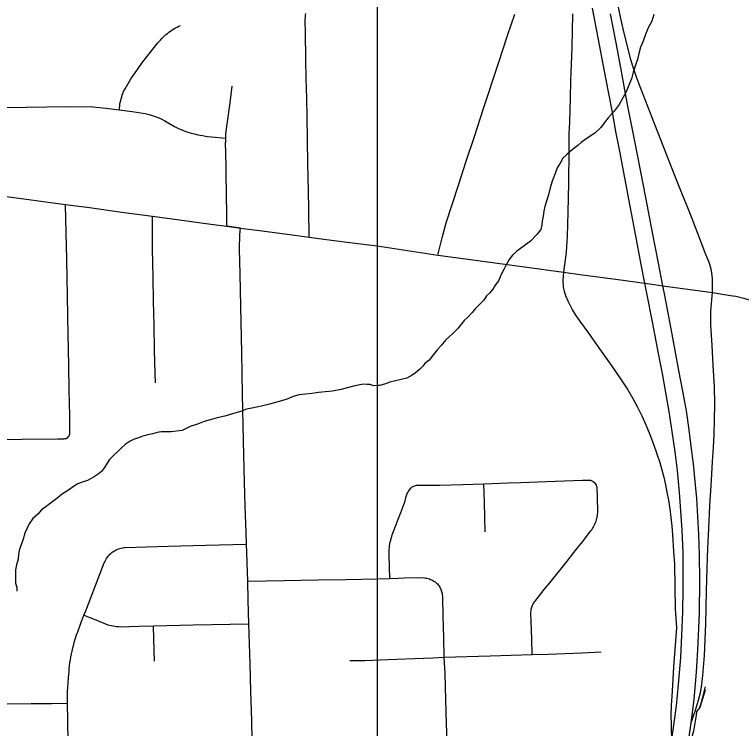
# Model space of a CAD drawing. Extents: x -59 to 82, y -3 to 49.
# Drawn here: x -13.8637 to -13.3643, y 32.7591 to 33.2497 of the extents above; entities that cross this region are included whole.
import ezdxf

# ---------------------------------------------------------------- set-up
doc = ezdxf.new("R2010")
doc.units = 0
for name, color, linetype in [('GM_X_City_Street', 7, 'Continuous'), ('GM_X_County_Road', 7, 'Continuous'), ('GM_X_Interchange_Ramps', 7, 'Continuous'), ('GM_X_Minor_River', 7, 'Continuous'), ('GM_X_State_Route', 7, 'Continuous'), ('SH_Data', 7, 'Continuous')]:
    doc.layers.add(name, color=color, linetype=linetype)

msp = doc.modelspace()

# ---------------------------------------------------------------- linework, layer by layer
at = {"layer": 'GM_X_City_Street'}
msp.add_line((-13.70843, 33.10293), (-13.71786, 33.10431), dxfattribs=at)
for points in [[(-13.6613, 33.09673), (-13.66143, 33.11609), (-13.66169, 33.12835), (-13.66211, 33.14737), (-13.66266, 33.17963), (-13.66287, 33.19225), (-13.66325, 33.20607), (-13.66351, 33.2184), (-13.66383, 33.23778), (-13.66399, 33.24453), (-13.66383, 33.24945), (-13.66367, 33.25043)], [(-13.79174, 33.18416), (-13.79161, 33.18545), (-13.79145, 33.18674), (-13.79125, 33.18802), (-13.791, 33.1893), (-13.79071, 33.19056), (-13.79039, 33.19182), (-13.79003, 33.19307), (-13.78963, 33.1943), (-13.78919, 33.19552), (-13.78871, 33.19673), (-13.78774, 33.19865), (-13.78686, 33.20026), (-13.78596, 33.20187), (-13.78502, 33.20344), (-13.78404, 33.205), (-13.78303, 33.20654), (-13.78199, 33.20805), (-13.78089, 33.20958), (-13.77615, 33.21637), (-13.7652, 33.23015), (-13.76436, 33.23118), (-13.7635, 33.23219), (-13.76259, 33.23316), (-13.76166, 33.23411), (-13.7607, 33.23502), (-13.7597, 33.2359), (-13.75869, 33.23676), (-13.75764, 33.23757), (-13.75657, 33.23835), (-13.75547, 33.2391), (-13.75435, 33.23981), (-13.7532, 33.24048), (-13.75204, 33.24112), (-13.75085, 33.24172), (-13.74964, 33.24228)], [(-13.71786, 33.10431), (-13.71793, 33.11307), (-13.71804, 33.12559), (-13.71863, 33.1574), (-13.7187, 33.15907), (-13.71864, 33.16474), (-13.71843, 33.1677), (-13.71826, 33.16942), (-13.71804, 33.17113), (-13.71779, 33.17284), (-13.7175, 33.17446), (-13.71562, 33.189), (-13.71417, 33.20055)], [(-13.88422, 33.1856), (-13.82728, 33.18653), (-13.80992, 33.18633), (-13.80761, 33.18615), (-13.80529, 33.18593), (-13.80298, 33.18566), (-13.8007, 33.18536), (-13.79174, 33.18416), (-13.78282, 33.18296), (-13.77685, 33.18216), (-13.77399, 33.18167), (-13.77116, 33.18101), (-13.76837, 33.18019), (-13.76563, 33.1792), (-13.76295, 33.17807), (-13.76035, 33.17677), (-13.75764, 33.17513), (-13.75504, 33.17355), (-13.75371, 33.17281), (-13.75099, 33.17144), (-13.74821, 33.17022), (-13.74532, 33.16914), (-13.74229, 33.16819), (-13.73923, 33.16739), (-13.73768, 33.16704), (-13.73456, 33.16647), (-13.73142, 33.16599), (-13.72828, 33.1656), (-13.71864, 33.16474)], [(-13.82695, 32.95915), (-13.82655, 32.95965), (-13.82619, 32.96021), (-13.82586, 32.96099), (-13.82568, 32.96164), (-13.82579, 32.97398), (-13.82613, 32.99137), (-13.82643, 33.00847), (-13.82709, 33.04161), (-13.82738, 33.05725), (-13.82758, 33.06831), (-13.82786, 33.08185), (-13.82827, 33.0997), (-13.8286, 33.11924)], [(-13.7669, 32.9967), (-13.76706, 33.00334), (-13.76745, 33.01902), (-13.76776, 33.03621), (-13.76816, 33.05281), (-13.76841, 33.0692), (-13.76879, 33.08878), (-13.76894, 33.11115)], [(-13.70033, 32.75048), (-13.7007, 32.76451), (-13.70128, 32.7845), (-13.70183, 32.80355), (-13.7027, 32.83105), (-13.70317, 32.84726), (-13.70346, 32.86033), (-13.70363, 32.86643), (-13.70415, 32.8801), (-13.70435, 32.88571), (-13.70465, 32.89365), (-13.70516, 32.91181), (-13.70566, 32.92835), (-13.70642, 32.95673), (-13.70702, 32.98893), (-13.70757, 33.01714), (-13.70832, 33.04911), (-13.70877, 33.07146), (-13.70918, 33.08856), (-13.70881, 33.0985), (-13.70843, 33.10293)], [(-13.90106, 32.95745), (-13.85833, 32.95785), (-13.8339, 32.95802), (-13.82954, 32.95818), (-13.82889, 32.95827), (-13.82825, 32.95847), (-13.82751, 32.95878), (-13.82695, 32.95915)], [(-13.60592, 32.86224), (-13.60638, 32.87828), (-13.60628, 32.88212), (-13.60616, 32.8834), (-13.606, 32.88467), (-13.6058, 32.88594), (-13.60556, 32.8872), (-13.60527, 32.88845), (-13.60495, 32.8897), (-13.60458, 32.89093), (-13.60418, 32.89215), (-13.60373, 32.89336), (-13.60325, 32.89454), (-13.60278, 32.89559), (-13.60006, 32.90289), (-13.59832, 32.90757), (-13.59555, 32.91484), (-13.5954, 32.91541), (-13.59511, 32.91637), (-13.59477, 32.91781), (-13.59463, 32.91852), (-13.59443, 32.91922), (-13.5942, 32.91991), (-13.59392, 32.92058), (-13.59361, 32.92123), (-13.59326, 32.92187), (-13.59287, 32.92248), (-13.59244, 32.92307), (-13.59198, 32.92364), (-13.59149, 32.92417), (-13.59097, 32.92468), (-13.59042, 32.92515), (-13.5899, 32.92543), (-13.58936, 32.92567), (-13.5888, 32.92588), (-13.58823, 32.92605), (-13.58765, 32.92619), (-13.58707, 32.92629), (-13.58648, 32.92635), (-13.5815, 32.92624), (-13.57166, 32.9264), (-13.55605, 32.9268), (-13.54129, 32.92718), (-13.52456, 32.92779), (-13.51581, 32.92816), (-13.49831, 32.92876), (-13.47362, 32.92964), (-13.46863, 32.92982), (-13.46813, 32.92971), (-13.46765, 32.92956), (-13.46718, 32.92937), (-13.46672, 32.92914), (-13.46629, 32.92888), (-13.46509, 32.92785)], [(-13.50799, 32.80982), (-13.50835, 32.82049), (-13.50881, 32.83264), (-13.50895, 32.83845), (-13.50885, 32.8405), (-13.50873, 32.84117), (-13.50857, 32.84184), (-13.50838, 32.8425), (-13.50814, 32.84314), (-13.50787, 32.84377), (-13.50757, 32.84438), (-13.50722, 32.84497), (-13.50684, 32.84554), (-13.50643, 32.84609), (-13.50599, 32.84662), (-13.49984, 32.85459), (-13.49599, 32.85919), (-13.49218, 32.86383), (-13.48841, 32.86851), (-13.48468, 32.87322), (-13.47937, 32.88003), (-13.47676, 32.88334), (-13.47363, 32.88735), (-13.46777, 32.89491), (-13.46721, 32.89568), (-13.46668, 32.89647), (-13.46618, 32.8973), (-13.46572, 32.89813), (-13.46529, 32.89899), (-13.4649, 32.89986), (-13.46454, 32.90074), (-13.46422, 32.90164), (-13.46393, 32.90255), (-13.46369, 32.90347), (-13.46348, 32.9044), (-13.4633, 32.90534), (-13.46317, 32.90629), (-13.46308, 32.90724), (-13.46314, 32.91859), (-13.46347, 32.92426), (-13.46355, 32.92476), (-13.46366, 32.92526), (-13.46381, 32.92574), (-13.46401, 32.92621), (-13.46424, 32.92667), (-13.46509, 32.92785)], [(-13.54047, 32.89432), (-13.54085, 32.91433), (-13.54129, 32.92718)], [(-13.80045, 32.87593), (-13.79935, 32.87745), (-13.79876, 32.87813), (-13.79814, 32.87877), (-13.79749, 32.87938), (-13.79658, 32.88013), (-13.79535, 32.88098), (-13.79459, 32.88143), (-13.79379, 32.88184), (-13.79298, 32.8822), (-13.79215, 32.88253), (-13.7913, 32.8828), (-13.79044, 32.88303), (-13.78957, 32.88321), (-13.78869, 32.88335), (-13.7878, 32.88344), (-13.75808, 32.88439), (-13.73228, 32.88512), (-13.70435, 32.88571)], [(-13.82666, 32.74388), (-13.82709, 32.76127), (-13.82715, 32.76483), (-13.82734, 32.77648), (-13.82721, 32.78431), (-13.82704, 32.78731), (-13.82688, 32.79048), (-13.82663, 32.79414), (-13.82625, 32.79827), (-13.82607, 32.80028), (-13.82585, 32.80229), (-13.82559, 32.8043), (-13.8253, 32.8063), (-13.82495, 32.8083), (-13.82458, 32.81028), (-13.82416, 32.81227), (-13.82362, 32.81452), (-13.82305, 32.81675), (-13.82243, 32.81898), (-13.82176, 32.82119), (-13.82105, 32.82339), (-13.82029, 32.82558), (-13.81819, 32.83137), (-13.81597, 32.83696), (-13.81478, 32.83994), (-13.81096, 32.84949), (-13.80199, 32.87288), (-13.80167, 32.87366), (-13.80129, 32.87447), (-13.80045, 32.87593)], [(-13.70346, 32.86033), (-13.67822, 32.8607), (-13.65538, 32.86121), (-13.63612, 32.86153), (-13.61445, 32.86203), (-13.60592, 32.86224), (-13.60007, 32.86239), (-13.5957, 32.8625), (-13.5838, 32.86275), (-13.58207, 32.86261), (-13.58121, 32.86247), (-13.58036, 32.8623), (-13.57952, 32.86208), (-13.57869, 32.86181), (-13.57787, 32.8615), (-13.57708, 32.86116), (-13.57629, 32.86077), (-13.57554, 32.86035), (-13.5748, 32.85988), (-13.57424, 32.8594), (-13.5737, 32.8589), (-13.57319, 32.85837), (-13.57272, 32.85781), (-13.57227, 32.85723), (-13.57185, 32.85662), (-13.57147, 32.85599), (-13.57113, 32.85535), (-13.57053, 32.854), (-13.57009, 32.85259), (-13.56993, 32.85188), (-13.5697, 32.84907), (-13.56945, 32.83639), (-13.56899, 32.82145), (-13.56871, 32.80798), (-13.56816, 32.79694), (-13.56768, 32.77905), (-13.56717, 32.76222), (-13.56668, 32.75107)], [(-13.81597, 32.83696), (-13.80903, 32.83411), (-13.7996, 32.83041), (-13.7984, 32.83009), (-13.7972, 32.82981), (-13.79598, 32.82957), (-13.79476, 32.82937), (-13.79353, 32.82921), (-13.7923, 32.82909), (-13.79106, 32.82901), (-13.77838, 32.8293), (-13.76815, 32.82959), (-13.74099, 32.83031), (-13.7027, 32.83105)], [(-13.76753, 32.80539), (-13.76788, 32.82054), (-13.76815, 32.82959)], [(-13.63339, 32.80575), (-13.62307, 32.80591), (-13.60726, 32.80651), (-13.58284, 32.80733), (-13.57633, 32.80766), (-13.56871, 32.80798), (-13.53701, 32.80894), (-13.50799, 32.80982), (-13.49721, 32.81015), (-13.47366, 32.81114), (-13.4608, 32.81166)], [(-13.86868, 32.77594), (-13.85236, 32.77617), (-13.83819, 32.77634), (-13.82734, 32.77648)]]:
    msp.add_lwpolyline(points, dxfattribs=at)
at = {"layer": 'GM_X_County_Road'}
msp.add_line((-13.71786, 33.10431), (-13.70843, 33.10293), dxfattribs=at)
for points in [[(-13.57285, 33.08443), (-13.57003, 33.09634), (-13.56708, 33.10666), (-13.56313, 33.11927), (-13.55852, 33.13317), (-13.55339, 33.14899), (-13.54747, 33.16647), (-13.54165, 33.18434), (-13.53116, 33.21636), (-13.52493, 33.23527), (-13.52009, 33.24997)], [(-13.87838, 33.12589), (-13.85387, 33.12262), (-13.84053, 33.12083), (-13.8286, 33.11924), (-13.81212, 33.11699), (-13.78995, 33.11397), (-13.76894, 33.11115), (-13.75037, 33.1087), (-13.72878, 33.10573), (-13.71786, 33.10431)], [(-13.70843, 33.10293), (-13.69713, 33.10144), (-13.67804, 33.09893), (-13.6613, 33.09673), (-13.65125, 33.09543)], [(-13.65125, 33.09543), (-13.63518, 33.09335), (-13.61447, 33.09067), (-13.59081, 33.08705), (-13.57285, 33.08443)], [(-13.57285, 33.08443), (-13.5573, 33.08226), (-13.51332, 33.07625), (-13.48658, 33.07275), (-13.47358, 33.07091), (-13.44906, 33.06756), (-13.43059, 33.06503), (-13.42435, 33.06417), (-13.41833, 33.06334), (-13.40117, 33.06096), (-13.38432, 33.05858)], [(-13.38432, 33.05858), (-13.37188, 33.05674), (-13.36819, 33.05607), (-13.36271, 33.05478), (-13.3591, 33.05374), (-13.35667, 33.05299), (-13.35238, 33.05133), (-13.34881, 33.04977), (-13.34531, 33.04806), (-13.3419, 33.0462), (-13.33693, 33.04317), (-13.33372, 33.04098), (-13.33061, 33.03867), (-13.32619, 33.03505), (-13.32347, 33.03258), (-13.32102, 33.03014)]]:
    msp.add_lwpolyline(points, dxfattribs=at)
at = {"layer": 'GM_X_Interchange_Ramps'}
msp.add_line((-13.39882, 32.76292), (-13.39722, 32.7678), dxfattribs=at)
for points in [[(-13.38432, 33.05858), (-13.38414, 33.06385), (-13.38424, 33.06828), (-13.38469, 33.07212), (-13.38518, 33.07468), (-13.38615, 33.07782), (-13.38684, 33.07989), (-13.38757, 33.08194), (-13.38915, 33.08601), (-13.3944, 33.09921), (-13.39852, 33.11), (-13.40216, 33.11911), (-13.40532, 33.12702), (-13.41023, 33.13965), (-13.41765, 33.15831), (-13.42387, 33.17424), (-13.42862, 33.18641), (-13.43194, 33.19481), (-13.43468, 33.20177), (-13.43671, 33.20732), (-13.43857, 33.21294), (-13.44025, 33.21862), (-13.44243, 33.22694), (-13.44508, 33.23788), (-13.44742, 33.24813), (-13.4498, 33.25904)], [(-13.48029, 33.25011), (-13.48093, 33.22703), (-13.48165, 33.20423), (-13.48202, 33.19223), (-13.48247, 33.17597), (-13.48283, 33.16743), (-13.48302, 33.15626), (-13.4832, 33.13372), (-13.48356, 33.11392), (-13.48416, 33.09738), (-13.48443, 33.09004), (-13.4848, 33.08648), (-13.48538, 33.08112), (-13.48658, 33.07275)], [(-13.48658, 33.07275), (-13.48704, 33.06719), (-13.48687, 33.06233), (-13.4862, 33.05957), (-13.48519, 33.05663), (-13.48368, 33.05294), (-13.48201, 33.04967), (-13.48033, 33.04663), (-13.47829, 33.04317), (-13.47478, 33.03827), (-13.46985, 33.0314), (-13.46176, 33.02003), (-13.45379, 33.00878), (-13.44744, 32.99929), (-13.44236, 32.9917), (-13.43902, 32.98585), (-13.43582, 32.97991), (-13.43278, 32.9739), (-13.4299, 32.9678), (-13.42726, 32.9612), (-13.42476, 32.95454), (-13.42238, 32.94783), (-13.42046, 32.94195), (-13.419, 32.93687), (-13.41769, 32.93176), (-13.41653, 32.92661), (-13.41553, 32.92143), (-13.41453, 32.91589), (-13.41354, 32.90998), (-13.41274, 32.90406), (-13.41213, 32.89811), (-13.4117, 32.89214), (-13.41101, 32.88078), (-13.41043, 32.87197), (-13.40977, 32.84097), (-13.40969, 32.83843), (-13.40898, 32.8283), (-13.41101, 32.80149), (-13.41202, 32.78472), (-13.41259, 32.77496), (-13.41284, 32.76818), (-13.41271, 32.76153), (-13.41235, 32.74981)], [(-13.39722, 32.7678), (-13.39595, 32.7717), (-13.39382, 32.77846), (-13.39244, 32.78354), (-13.39151, 32.78928), (-13.39077, 32.79538), (-13.38975, 32.80925), (-13.38886, 32.83094), (-13.38827, 32.85356), (-13.38794, 32.86936), (-13.38738, 32.88305), (-13.38683, 32.89646), (-13.38599, 32.91218), (-13.3849, 32.92977), (-13.38417, 32.94259), (-13.38356, 32.95214), (-13.38312, 32.96101), (-13.38276, 32.97127), (-13.38266, 32.98227), (-13.38294, 32.99393), (-13.38366, 33.00886), (-13.38434, 33.02227), (-13.38525, 33.03638), (-13.38534, 33.04084), (-13.38525, 33.0459), (-13.38432, 33.05858)]]:
    msp.add_lwpolyline(points, dxfattribs=at)
at = {"layer": 'GM_X_Minor_River'}
for points in [[(-13.42451, 33.24972), (-13.42596, 33.24514), (-13.42818, 33.24093), (-13.43002, 33.23673), (-13.43185, 33.23139), (-13.43369, 33.22719), (-13.43477, 33.22299), (-13.43585, 33.2188), (-13.43731, 33.21422), (-13.43877, 33.21002), (-13.43984, 33.20545), (-13.44168, 33.20125), (-13.44352, 33.19666), (-13.44574, 33.19246), (-13.44833, 33.18787), (-13.45169, 33.18326), (-13.4558, 33.17865), (-13.45841, 33.17558), (-13.46102, 33.17213), (-13.46515, 33.16828), (-13.46891, 33.16557), (-13.47192, 33.16364), (-13.47418, 33.16209), (-13.4768, 33.15978), (-13.48055, 33.15669), (-13.48431, 33.15361), (-13.48693, 33.15091), (-13.48878, 33.14747), (-13.49064, 33.14479), (-13.49468, 33.13448), (-13.49577, 33.13067), (-13.49684, 33.12571), (-13.4983, 33.12151), (-13.49938, 33.1177), (-13.5001, 33.11465), (-13.50043, 33.11123), (-13.50114, 33.1078), (-13.50149, 33.10513), (-13.5022, 33.10209), (-13.50481, 33.09863), (-13.50931, 33.09402), (-13.51457, 33.09015), (-13.5187, 33.08706), (-13.5217, 33.08437), (-13.52394, 33.0813), (-13.5258, 33.07824), (-13.52764, 33.07441), (-13.52949, 33.07097), (-13.53133, 33.06677), (-13.53357, 33.0637), (-13.53505, 33.06102), (-13.53729, 33.05833), (-13.53954, 33.05641), (-13.5414, 33.05335), (-13.54439, 33.05027), (-13.54702, 33.04758), (-13.54926, 33.04489), (-13.55225, 33.04181), (-13.55488, 33.0395), (-13.55674, 33.0372), (-13.55898, 33.03413), (-13.56235, 33.03067), (-13.56535, 33.02797), (-13.5676, 33.02604), (-13.57058, 33.02221), (-13.5732, 33.01952), (-13.57582, 33.01606), (-13.5788, 33.01223), (-13.5818, 33.00991), (-13.5833, 33.00799), (-13.58517, 33.00607), (-13.58817, 33.00337), (-13.59043, 33.00182), (-13.5942, 32.99988), (-13.60593, 32.99708), (-13.60895, 32.9959), (-13.61273, 32.99471), (-13.61463, 32.99469), (-13.61691, 32.99466), (-13.61957, 32.99539), (-13.62147, 32.99537), (-13.62375, 32.99572), (-13.62641, 32.99531), (-13.62981, 32.99451), (-13.63435, 32.99331), (-13.63927, 32.99211), (-13.64533, 32.9909), (-13.65026, 32.99046), (-13.65481, 32.99002), (-13.65935, 32.98921), (-13.66391, 32.98877), (-13.66808, 32.98834), (-13.67223, 32.98715)], [(-13.67223, 32.98715), (-13.67714, 32.98519), (-13.68282, 32.9836), (-13.68849, 32.98202), (-13.69303, 32.98082), (-13.69757, 32.98), (-13.7006, 32.97921), (-13.70439, 32.9784), (-13.70854, 32.97683), (-13.71384, 32.97525), (-13.71913, 32.97366), (-13.72443, 32.97246), (-13.72935, 32.97126), (-13.73351, 32.97007), (-13.73804, 32.96811), (-13.74295, 32.96653), (-13.74861, 32.9638), (-13.75619, 32.96295), (-13.75923, 32.96292), (-13.76112, 32.96289), (-13.76302, 32.96287), (-13.76567, 32.96246), (-13.7687, 32.96166), (-13.77211, 32.96086), (-13.77551, 32.96006), (-13.77853, 32.95888), (-13.78194, 32.9577), (-13.7842, 32.95653), (-13.78758, 32.95421), (-13.79021, 32.9519), (-13.79845, 32.94382), (-13.79994, 32.94152), (-13.80179, 32.93846), (-13.80403, 32.93577), (-13.80629, 32.93384), (-13.80892, 32.93191), (-13.81156, 32.93074), (-13.81344, 32.92957), (-13.81722, 32.92839), (-13.82024, 32.92721), (-13.82325, 32.92527), (-13.82664, 32.92295), (-13.83078, 32.92024), (-13.83453, 32.91716), (-13.83829, 32.91445), (-13.84205, 32.91174), (-13.84505, 32.90943), (-13.84767, 32.90636), (-13.85104, 32.90328), (-13.85366, 32.89982), (-13.85513, 32.89638), (-13.8566, 32.89333), (-13.85768, 32.88913), (-13.85915, 32.88531), (-13.86025, 32.88226), (-13.86096, 32.87883), (-13.86129, 32.87541), (-13.86238, 32.87159), (-13.86309, 32.86817), (-13.86304, 32.86475), (-13.86299, 32.86095), (-13.86296, 32.85905), (-13.86216, 32.85601), (-13.86214, 32.85449), (-13.86213, 32.85335)], [(-13.38928, 32.78764), (-13.39289, 32.77353), (-13.38925, 32.78536), (-13.39289, 32.77353), (-13.39513, 32.77084), (-13.39547, 32.76818), (-13.39722, 32.75714), (-13.40048, 32.74608), (-13.4034, 32.73768), (-13.40676, 32.73308), (-13.40897, 32.72849), (-13.41196, 32.72466), (-13.42018, 32.71506), (-13.42278, 32.71122), (-13.42577, 32.70739), (-13.42837, 32.70355), (-13.43174, 32.70009), (-13.43586, 32.69586), (-13.44262, 32.69046), (-13.44751, 32.68698), (-13.45127, 32.68427), (-13.45466, 32.68271), (-13.45693, 32.68193)]]:
    msp.add_lwpolyline(points, dxfattribs=at)
at = {"layer": 'GM_X_State_Route'}
for points in [[(-13.41235, 32.74981), (-13.40903, 32.77458), (-13.40756, 32.78926), (-13.40607, 32.80787), (-13.40523, 32.82328), (-13.40455, 32.8392), (-13.40435, 32.85461), (-13.40447, 32.88), (-13.40515, 32.89546), (-13.40594, 32.90871), (-13.40699, 32.92124), (-13.40837, 32.9363), (-13.40984, 32.94912), (-13.41185, 32.96323), (-13.41402, 32.97694), (-13.41608, 32.98849), (-13.41865, 33.00297), (-13.42131, 33.01669), (-13.42549, 33.03854), (-13.42926, 33.05827), (-13.43059, 33.06503), (-13.43315, 33.07802), (-13.43653, 33.09517), (-13.44084, 33.11798), (-13.44437, 33.13747), (-13.44821, 33.15689), (-13.45052, 33.16944), (-13.45297, 33.18271), (-13.45561, 33.19663), (-13.45835, 33.21071), (-13.46267, 33.23377), (-13.46657, 33.25414)], [(-13.40184, 32.74222), (-13.39882, 32.76292), (-13.39691, 32.77897), (-13.39518, 32.79771), (-13.3942, 32.81312), (-13.39323, 32.83803), (-13.39284, 32.86084), (-13.39308, 32.87859), (-13.39351, 32.89239), (-13.3942, 32.90473), (-13.395, 32.91703), (-13.39602, 32.92872), (-13.39737, 32.94093), (-13.39877, 32.95301), (-13.40033, 32.96436), (-13.40218, 32.97743), (-13.40465, 32.99099), (-13.40724, 33.00505), (-13.40982, 33.01874), (-13.41269, 33.0338), (-13.41514, 33.04705), (-13.417, 33.05669), (-13.41833, 33.06334), (-13.42142, 33.07878), (-13.42548, 33.09999), (-13.43005, 33.12391), (-13.4335, 33.14167), (-13.43782, 33.16386), (-13.4425, 33.18779), (-13.44678, 33.2106), (-13.45027, 33.22921), (-13.45421, 33.25018)]]:
    msp.add_lwpolyline(points, dxfattribs=at)
at = {"layer": 'SH_Data'}
msp.add_lwpolyline([(-13.61453, 29.9234), (-10.21453, 29.9234), (-10.21453, 33.3234), (-13.61453, 33.3234)], close=True, dxfattribs=at)

doc.saveas('drawing.dxf')
